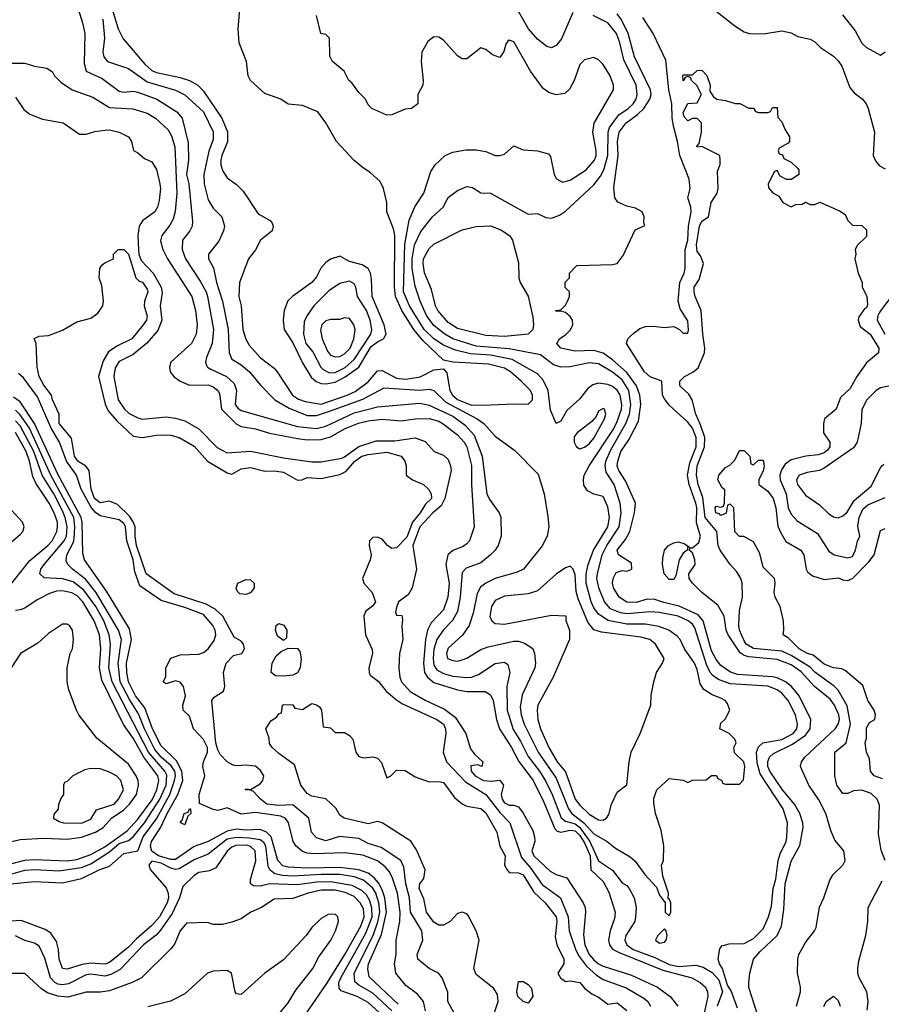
# Model space of a CAD drawing. Header units: inches. Extents: x 1793402 to 1900366, y 320852 to 470679.
# Tile 316 of 604: x 1854388 to 1858053, y 421057 to 425248. Entities that reach past the tile are written whole.
import ezdxf

# ---------------------------------------------------------------- set-up
doc = ezdxf.new("R2010")
doc.units = ezdxf.units.IN
doc.header["$MEASUREMENT"] = 0
doc.layers.add('B8452', color=7, linetype='Continuous')

msp = doc.modelspace()

# ---------------------------------------------------------------- linework, layer by layer
at = {"layer": 'B8452', "color": 4}
for points, elevation in [([(1854613.4, 425370), (1854655.2, 425235.2), (1854664.9, 425190), (1854662, 425062), (1854670.8, 425030), (1854738, 424998), (1854810, 424944.9), (1854830, 424940.5), (1854870, 424943.8), (1854890, 424939.5), (1854970.8, 424910), (1855056.7, 424856.7), (1855079.3, 424830), (1855104.9, 424724.9), (1855105.3, 424650), (1855097.7, 424590), (1855107.2, 424550), (1855122, 424390), (1855120.7, 424370), (1855110.7, 424350), (1855080.7, 424310), (1855079.3, 424270), (1855092.2, 424230), (1855155.6, 424135.6), (1855181.1, 424090), (1855187, 424070), (1855212, 423930), (1855206.4, 423870), (1855182, 423810), (1855177.3, 423790), (1855180.5, 423780.5), (1855186, 423770), (1855201.1, 423761.1), (1855267.7, 423730), (1855300.3, 423700.3), (1855310.4, 423670), (1855304.9, 423610), (1855315.1, 423595.1), (1855330, 423585.3), (1855570, 423517.4), (1855650, 423507.7), (1855690, 423518), (1855810, 423575.2), (1855910, 423601.1), (1856090, 423616.5), (1856130, 423607.2), (1856230, 423560.3), (1856282.7, 423522.7), (1856320.5, 423480.5), (1856354.6, 423390), (1856374.9, 423230), (1856385.5, 423205.5), (1856426.8, 423150), (1856434, 423130), (1856436.3, 423050), (1856422.8, 423010), (1856410.8, 422990), (1856391, 422970), (1856350, 422936), (1856286.4, 422913.6), (1856270, 422895.3), (1856262, 422790), (1856250.4, 422730), (1856229.1, 422690.9), (1856188.4, 422650), (1856162.3, 422610), (1856149.2, 422569.2), (1856146.4, 422530), (1856150, 422500.7), (1856161.8, 422481.8), (1856190, 422464.9), (1856230, 422454.6), (1856290, 422448.8), (1856310, 422450.4), (1856339.4, 422460.6), (1856410, 422508), (1856450, 422513.4), (1856464, 422504), (1856473, 422470), (1856460.3, 422410), (1856460.9, 422310), (1856486.7, 422226.7), (1856517.5, 422177.5), (1856550, 422112.7), (1856598.3, 422050), (1856625.9, 422005.9), (1856652.7, 421950), (1856691.1, 421851.1), (1856710, 421836.5), (1856750, 421825.9), (1856770.5, 421810.5), (1856813.5, 421750), (1856850, 421668.4), (1856908.9, 421628.9), (1856950, 421574.8), (1856970, 421562.8), (1856980.7, 421550), (1857002, 421510), (1857010.5, 421470), (1857007.7, 421430), (1857004, 421410), (1856966, 421350), (1856962.4, 421330), (1856970.4, 421310), (1856998, 421290), (1857090, 421256.5), (1857150, 421226.8), (1857190, 421218.8), (1857263.9, 421223.9), (1857295.1, 421215.1), (1857332.8, 421192.8), (1857361.6, 421161.6), (1857377.3, 421110), (1857354.4, 421050)], 268), ([(1854763.7, 425350), (1854806.7, 425210), (1854827.4, 425167.4), (1854919.7, 425059.7), (1854950, 425032), (1854970, 425023.1), (1855070, 425003.1), (1855110, 424990.3), (1855144.9, 424970), (1855170, 424943.8), (1855247.2, 424830), (1855271.4, 424771.4), (1855271.5, 424728.5), (1855247, 424670), (1855243.1, 424650), (1855243.1, 424630), (1855250, 424606), (1855270, 424574.8), (1855310, 424546.8), (1855338, 424518), (1855401.6, 424421.6), (1855453.7, 424393.7), (1855462, 424382), (1855466, 424370), (1855461, 424350), (1855411.3, 424310), (1855390.6, 424269.4), (1855360.7, 424230), (1855323, 424130), (1855320.5, 424070), (1855330.4, 424030), (1855337, 423930), (1855348.9, 423888.9), (1855363.6, 423863.6), (1855410, 423810.6), (1855470, 423764.9), (1855483, 423750), (1855548.4, 423650), (1855573.5, 423633.5), (1855602.7, 423622.7), (1855670, 423612), (1855780.7, 423650), (1855814.2, 423665.8), (1855870, 423707.2), (1855910, 423753.4), (1855930, 423754.9), (1855990, 423723.1), (1856030, 423717.7), (1856091.8, 423728.2), (1856150, 423758), (1856190, 423762.8), (1856205.2, 423745.2), (1856218, 423670), (1856228.9, 423650), (1856250, 423631.8), (1856310, 423608), (1856390, 423608.4), (1856490, 423614), (1856550, 423611.3), (1856568.7, 423630), (1856569, 423650), (1856561.2, 423670), (1856520.9, 423710), (1856476.2, 423750), (1856450, 423765.1), (1856382.6, 423782.6), (1856231.1, 423791.1), (1856190, 423799.3), (1856102.4, 423882.4), (1856063.9, 423930), (1856013.1, 424010), (1855985.8, 424070), (1855982, 424110), (1855984, 424330), (1855978.3, 424358.3), (1855949.3, 424430), (1855949.2, 424470), (1855935.3, 424530), (1855920.4, 424560.4), (1855878.6, 424598.6), (1855850, 424616), (1855810, 424649.4), (1855736, 424730), (1855689.6, 424809.6), (1855655.6, 424855.6), (1855590, 424883.7), (1855530, 424889), (1855498, 424910), (1855430, 424934), (1855370, 424989.2), (1855359.3, 425010), (1855352.7, 425070), (1855321.2, 425150), (1855317.2, 425210), (1855326, 425310)], 276), ([(1856741.1, 425278.9), (1856692.5, 425167.5), (1856670, 425139), (1856650, 425128.7), (1856630, 425134), (1856590, 425165.2), (1856552.3, 425210), (1856485.4, 425325.4)], 268), ([(1857540.5, 420970), (1857490, 421128.7), (1857489.5, 421150.5), (1857494, 421190), (1857509.8, 421250.2), (1857537.6, 421282.4), (1857609.6, 421350), (1857628, 421390), (1857639, 421461), (1857643.5, 421570), (1857670, 421667.3), (1857706, 421734), (1857720.4, 421810), (1857719.1, 421830), (1857706.6, 421870), (1857683.1, 421910), (1857632.4, 421970), (1857579.1, 422050), (1857569.8, 422070), (1857569.8, 422090.2), (1857577.6, 422110), (1857595.1, 422124.9), (1857675.4, 422164.6), (1857730, 422202.7), (1857749.7, 422230), (1857753, 422270), (1857703.5, 422370), (1857671.1, 422410), (1857645.6, 422430), (1857610, 422447.4), (1857590, 422451.8), (1857440.9, 422460.9), (1857411.7, 422471.7), (1857370, 422499.6), (1857350, 422524.5), (1857330, 422562), (1857295.8, 422690), (1857274.5, 422714.5), (1857192.6, 422752.6), (1857127.5, 422767.5), (1857090, 422781.1), (1857057.6, 422782.4), (1857010, 422768.3), (1856970, 422769.7), (1856938, 422790), (1856914, 422830), (1856909.7, 422850), (1856911.8, 422870), (1856924.6, 422895.4), (1856950, 422904.4), (1856970, 422901.3), (1856991.5, 422910), (1856990, 422934.5), (1856935.1, 422970), (1856929.7, 422990), (1856964.8, 423035.2), (1856983, 423070), (1857003, 423150), (1857007.6, 423190), (1856964.9, 423284.9), (1856936.3, 423330), (1856929.7, 423350), (1856931.5, 423370), (1856945.4, 423410), (1856979.6, 423460.4), (1857020.4, 423539.6), (1857029.8, 423610), (1857026.4, 423650), (1857011.9, 423690), (1856970, 423747.3), (1856910, 423800.4), (1856870, 423828.5), (1856830, 423839.8), (1856750, 423837), (1856689.3, 423850), (1856673.2, 423870), (1856683.7, 423890), (1856711.3, 423908.7), (1856731.1, 423928.9), (1856740.5, 423950), (1856739.5, 423970), (1856730, 423985.2), (1856710, 424002), (1856690, 424008), (1856670, 424006), (1856668.7, 424010), (1856690, 424014), (1856710, 424034), (1856718, 424050), (1856726, 424070), (1856726, 424090), (1856708.4, 424108.4), (1856708.4, 424131.6), (1856726, 424150), (1856726, 424170), (1856758, 424202), (1856910, 424206), (1856930, 424211), (1856954.9, 424245.1), (1857006, 424354), (1857047.3, 424372.7), (1857043.1, 424383.1), (1857044, 424410), (1857035.3, 424430), (1857006.8, 424446.8), (1856970, 424455.1), (1856932, 424472), (1856919.3, 424490), (1856914.5, 424534.5), (1856933.3, 424670), (1856930.8, 424730), (1856937.3, 424770), (1856968, 424810), (1857015.8, 424844.2), (1857042.6, 424870), (1857068.4, 424910), (1857073.3, 424930), (1857070.9, 424950), (1857003.5, 425090), (1856975.6, 425190), (1856948.1, 425248.1), (1856930, 425273.3)], 264), ([(1857343, 425290), (1857430, 425222), (1857470, 425197), (1857490.3, 425190.3), (1857551.2, 425188.8), (1857630, 425201.6), (1857670, 425192.7), (1857697.5, 425177.5), (1857750, 425164.9), (1857770, 425154), (1857794, 425130), (1857850, 425092.7), (1857870, 425073.4), (1857885.5, 425050), (1857919.8, 424959.8), (1857937.1, 424937.1), (1857972.4, 424910), (1857988.4, 424890), (1857996.5, 424870), (1858024, 424770), (1858019.1, 424670), (1858028.3, 424648.3), (1858046, 424626), (1858070, 424614)], 256), ([(1854741.7, 425250), (1854748.5, 425170), (1854741.6, 425110), (1854745.5, 425090), (1854761, 425070), (1854850, 425040.4), (1854930, 424983.6), (1855050, 424948.5), (1855090, 424928.2), (1855170, 424856.3), (1855210, 424771), (1855210, 424738), (1855191.5, 424688.5), (1855170.4, 424590), (1855172, 424550), (1855190, 424481), (1855210, 424446.8), (1855246.8, 424410), (1855258.8, 424370), (1855254.8, 424350), (1855234.4, 424305.6), (1855191.3, 424250), (1855191, 424230), (1855212.7, 424192.7), (1855225.3, 424130), (1855250.3, 424050), (1855274.6, 423930), (1855279.3, 423830), (1855290, 423804), (1855330, 423779.1), (1855364.9, 423750), (1855412.1, 423692.1), (1855473.4, 423630), (1855534.2, 423594.2), (1855610, 423564.2), (1855650, 423564.2), (1855710, 423583.6), (1855847.1, 423632.9), (1855938.3, 423681.7), (1856088.3, 423671.7), (1856130, 423675.8), (1856150, 423670.4), (1856200, 423620), (1856333.4, 423550), (1856362, 423530), (1856410, 423476), (1856494.4, 423414.4), (1856593.7, 423313.7), (1856618.8, 423230), (1856634.4, 423134.4), (1856638.8, 423090), (1856631, 423050), (1856610, 423008.7), (1856531.3, 422910), (1856503.5, 422896.5), (1856410, 422869.6), (1856370.3, 422849.7), (1856347.5, 422832.5), (1856333.5, 422806.5), (1856317.1, 422722.9), (1856299.3, 422670), (1856271.9, 422628.1), (1856210, 422573.2), (1856203, 422550), (1856207.7, 422530), (1856230, 422520.5), (1856250, 422518), (1856270, 422523), (1856290, 422530.7), (1856350, 422568), (1856380.5, 422579.5), (1856490, 422603.8), (1856510, 422603), (1856534.9, 422594.9), (1856570, 422571.3), (1856577.3, 422550), (1856582, 422510), (1856579.1, 422490), (1856525.8, 422374.2), (1856517.3, 422322.7), (1856521.1, 422290), (1856533.4, 422250), (1856592.7, 422130), (1856670, 422019.3), (1856722.7, 421890), (1856736, 421870), (1856787.2, 421830), (1856830, 421783.1), (1856886.8, 421750), (1856921.7, 421721.7), (1856984.9, 421684.9), (1857006.4, 421666.4), (1857047.7, 421610), (1857096, 421556), (1857110, 421522), (1857130, 421494), (1857134, 421494), (1857134, 421450), (1857150, 421434), (1857158, 421450), (1857158, 421490), (1857150, 421506), (1857146, 421506), (1857148, 421530), (1857123.1, 421603.1), (1857118, 421650), (1857126, 421670), (1857128, 421732), (1857116.6, 421796.6), (1857092.7, 421870), (1857084.7, 421915.3), (1857084.7, 421935.3), (1857098, 421970), (1857150, 422018), (1857210, 422012), (1857230, 422002), (1857250, 422012), (1857307.3, 422012.7), (1857330, 422032), (1857351.6, 422031.6), (1857358, 422018), (1857374, 422010), (1857378, 421998), (1857390, 421994), (1857450, 421994), (1857467.3, 422012.7), (1857472, 422070), (1857468.7, 422090), (1857428.4, 422128.4), (1857426, 422150), (1857435.3, 422170), (1857430, 422186), (1857406, 422210), (1857366, 422230), (1857370, 422254), (1857388.4, 422271.6), (1857408, 422310), (1857398, 422338), (1857388.7, 422350), (1857370, 422361.2), (1857334, 422374), (1857297.5, 422397.5), (1857282, 422422), (1857270, 422482), (1857258.4, 422510), (1857215.1, 422570), (1857198, 422610), (1857184.9, 422624.9), (1857149.7, 422649.7), (1857106.1, 422666.1), (1857050, 422675.4), (1856970, 422675.3), (1856891.7, 422691.7), (1856850, 422718.7), (1856830, 422745.1), (1856819.2, 422770), (1856797.7, 422850), (1856798, 422890), (1856805.3, 422930), (1856828.4, 422990), (1856889.6, 423090), (1856897.4, 423130), (1856890, 423175.3), (1856870, 423219), (1856829.5, 423229.5), (1856802.9, 423242.9), (1856787.3, 423267.3), (1856786, 423290), (1856789.6, 423310.4), (1856809.5, 423350), (1856913.9, 423506.1), (1856930, 423538), (1856947.6, 423590), (1856949.7, 423609.7), (1856941.7, 423650), (1856930, 423671.3), (1856910, 423687.8), (1856890, 423696.3), (1856850, 423702), (1856825.5, 423694.5), (1856802.5, 423677.5), (1856770, 423635.3), (1856714.6, 423585.4), (1856690, 423539), (1856670, 423529), (1856646.4, 423586.4), (1856635.4, 423670), (1856614.2, 423714.2), (1856590, 423740.5), (1856482.4, 423802.4), (1856390, 423820.3), (1856306, 423826), (1856242.2, 423842.2), (1856190, 423862.7), (1856150, 423889.8), (1856107.6, 423930), (1856045.3, 424030), (1856020.9, 424090), (1856026.4, 424293.6), (1856044.8, 424395.2), (1856068.2, 424451.8), (1856106.6, 424510), (1856137.2, 424602.8), (1856155.3, 424630), (1856198, 424670), (1856230, 424684.7), (1856285.6, 424694.4), (1856330, 424694.8), (1856370, 424686.8), (1856410, 424671), (1856430, 424670.8), (1856450, 424676), (1856490, 424711.3), (1856530, 424694), (1856590.7, 424690.7), (1856637.3, 424677.3), (1856646.4, 424666.4), (1856661, 424590), (1856670.9, 424570.9), (1856696.9, 424556.9), (1856730, 424564.9), (1856798, 424610), (1856833, 424650), (1856840.5, 424670), (1856840.5, 424690), (1856826, 424770), (1856831.8, 424808.2), (1856914, 424950), (1856913.2, 424970), (1856899, 425010), (1856870, 425058), (1856850, 425078), (1856830, 425088), (1856790, 425078), (1856770, 425058), (1856746, 424990), (1856727.1, 424952.9), (1856706.4, 424933.6), (1856670, 424928.7), (1856638.6, 424938.6), (1856615.1, 424955.1), (1856560.9, 425030), (1856490, 425154), (1856470, 425162), (1856463.5, 425156.5), (1856455.3, 425144.7), (1856447.3, 425112.7), (1856430, 425088), (1856398.6, 425098.6), (1856370, 425122), (1856350, 425128.7), (1856290, 425082), (1856270, 425082), (1856250, 425094), (1856190, 425162), (1856170, 425174), (1856150, 425175.3), (1856124.5, 425155.5), (1856098, 425110), (1856096, 425070), (1856104.7, 424990), (1856102, 424970), (1856082, 424930), (1856082, 424890), (1856054, 424870), (1856027.3, 424867.3), (1855970, 424844), (1855950, 424842), (1855886, 424870), (1855870, 424886), (1855858, 424910), (1855830, 424938), (1855800.4, 424980.4), (1855788, 424990), (1855768, 425030), (1855718, 425070), (1855707.3, 425092.7), (1855706, 425170), (1855690, 425186), (1855669.1, 425189.1), (1855650, 425266)], 272), ([(1857441.1, 421041.1), (1857414.5, 421114.5), (1857399.3, 421139.3), (1857377.2, 421210), (1857364, 421230), (1857359, 421250), (1857361.2, 421270), (1857366.3, 421293.7), (1857374, 421306), (1857405.6, 421314.4), (1857470, 421316), (1857510, 421337.3), (1857550, 421378.8), (1857573.6, 421430), (1857585.4, 421474.6), (1857593.5, 421550), (1857604.7, 421590), (1857614.7, 421670), (1857622.5, 421697.5), (1857647.6, 421750), (1857651.6, 421770), (1857653.3, 421830), (1857635.1, 421890), (1857538, 422038), (1857524.9, 422084.9), (1857522.3, 422130), (1857530, 422154), (1857549.7, 422170.3), (1857630, 422184.4), (1857677.6, 422210), (1857694.3, 422230), (1857696.3, 422250), (1857688, 422290), (1857656.3, 422350), (1857630, 422381.6), (1857610, 422395.8), (1857570, 422410.9), (1857410, 422421.5), (1857360, 422440), (1857336.3, 422456.3), (1857324.8, 422470), (1857310, 422503.7), (1857259.5, 422659.5), (1857250, 422675.6), (1857232, 422690), (1857189, 422710), (1857110, 422725.4), (1857070, 422727.3), (1856970, 422719.3), (1856943.7, 422723.7), (1856901.1, 422741.1), (1856875.8, 422770), (1856851.2, 422830), (1856843.5, 422870), (1856845.4, 422890), (1856866.2, 422970), (1856885.6, 423010), (1856937.6, 423090), (1856946.2, 423150), (1856942.3, 423190), (1856916.8, 423270), (1856882.6, 423322.6), (1856878, 423350), (1856881.5, 423370), (1856902.4, 423417.6), (1856966, 423530), (1856981.8, 423570), (1856988, 423610), (1856979.3, 423670), (1856950, 423715.8), (1856910, 423748.2), (1856850, 423783.5), (1856810, 423788.2), (1856730, 423771.2), (1856689.6, 423769.6), (1856659.1, 423779.1), (1856602.5, 423822.5), (1856470, 423847.7), (1856330, 423859.3), (1856229.6, 423890), (1856195.6, 423910), (1856150, 423946.3), (1856117.7, 423990), (1856091.2, 424050), (1856070, 424114), (1856057.4, 424190), (1856057.4, 424230), (1856067.6, 424290), (1856093.6, 424346.4), (1856143.7, 424410), (1856189, 424450), (1856210, 424491), (1856250, 424521), (1856290, 424538.8), (1856314.4, 424534.4), (1856350, 424511.3), (1856390.7, 424510.7), (1856550, 424421), (1856590, 424422.8), (1856626, 424406), (1856650, 424404), (1856683.3, 424416.7), (1856710, 424434), (1856830, 424544.9), (1856857.8, 424582.2), (1856872.3, 424610), (1856889.8, 424670), (1856890.8, 424769.2), (1856896.4, 424790), (1856936.2, 424843.8), (1856975.6, 424870), (1856996.9, 424890), (1857009.7, 424910), (1857014.3, 424930), (1857009.7, 424970), (1856957.6, 425077.6), (1856940.4, 425150), (1856926, 425190), (1856890, 425235.6), (1856826.7, 425266.7)], 268), ([(1857691.6, 421050), (1857709.4, 421110), (1857709.4, 421130), (1857697.2, 421190), (1857698, 421250), (1857702, 421270), (1857730, 421321), (1857769.2, 421370), (1857775.5, 421384.5), (1857789.5, 421470.5), (1857809.1, 421510.9), (1857833.6, 421586.4), (1857848.7, 421610), (1857888.7, 421650), (1857899, 421670), (1857893.2, 421710), (1857855.9, 421755.9), (1857837.7, 421797.7), (1857816.9, 421870), (1857787.9, 421927.9), (1857744.2, 421990), (1857709.6, 422070), (1857714, 422090), (1857727.8, 422110), (1857856.9, 422230), (1857869.8, 422250), (1857874.5, 422270), (1857872.1, 422290), (1857854, 422330), (1857835.6, 422355.6), (1857768.2, 422410), (1857711.9, 422471.9), (1857670, 422502.4), (1857610, 422524.8), (1857490, 422536.5), (1857470, 422541.4), (1857452.8, 422552.8), (1857401, 422630), (1857392.4, 422650), (1857384.2, 422710), (1857357, 422757), (1857289.4, 422810), (1857249.8, 422849.8), (1857235.8, 422870), (1857234.7, 422890), (1857261.1, 422930), (1857260.4, 422950), (1857250, 422979), (1857235.3, 422990), (1857240.2, 422999.8), (1857250, 423001), (1857276.3, 423023.7), (1857283.7, 423050), (1857266.2, 423106.2), (1857268.7, 423170), (1857264.5, 423190), (1857235.1, 423270), (1857228.5, 423310), (1857238.1, 423361.9), (1857266, 423430), (1857265.8, 423470), (1857250, 423509.6), (1857230, 423535.6), (1857150, 423607.8), (1857130, 423635.1), (1857122.6, 423650), (1857119, 423710), (1857070, 423728.6), (1857045.1, 423750), (1856969.4, 423870), (1856974, 423890), (1856994, 423910), (1857025.8, 423934.2), (1857050, 423942), (1857083.5, 423943.5), (1857130, 423938), (1857170, 423942), (1857194, 423930), (1857210, 423914), (1857230, 423914), (1857233.2, 423926.8), (1857230, 423966), (1857198, 424018), (1857189, 424050), (1857195.4, 424130), (1857214.5, 424170), (1857218, 424190), (1857218.3, 424270), (1857230.6, 424309.4), (1857233.2, 424370), (1857244.2, 424430), (1857243.1, 424450), (1857229.5, 424490), (1857239.5, 424530), (1857235.1, 424570), (1857195.6, 424670), (1857186.6, 424730), (1857169.8, 424790), (1857163.1, 424830), (1857161.8, 424890), (1857149.8, 424950), (1857135.9, 425075.9), (1857082.7, 425190), (1857038.5, 425258.5)], 256), ([(1857888.5, 425268.5), (1857941.7, 425201.7), (1857970, 425148), (1857990, 425130.4), (1858050, 425098), (1858069, 425111)], 264), ([(1854310, 425062.8), (1854410, 425062.8), (1854450, 425050.8), (1854502.8, 425042.8), (1854526.8, 425026.8), (1854536, 425010), (1854562.8, 424982.8), (1854610.8, 424950), (1854698.5, 424918.5), (1854770, 424875.3), (1854868.9, 424868.9), (1854930.3, 424850.3), (1854964.9, 424830), (1855019, 424779), (1855033.4, 424753.4), (1855047.9, 424707.9), (1855055.5, 424510), (1855048.4, 424431.6), (1855040.7, 424399.3), (1855026.5, 424373.5), (1854992.4, 424330), (1854987.2, 424307.2), (1854995.8, 424270), (1855015.8, 424230), (1855120.3, 424070), (1855135.6, 424010), (1855142.6, 423950), (1855138.4, 423910), (1855118, 423870), (1855030.7, 423790), (1855024.9, 423770), (1855027.3, 423750), (1855042.8, 423730), (1855070.3, 423710.3), (1855110, 423692.4), (1855190, 423693.7), (1855210, 423686.4), (1855230.2, 423670.2), (1855236.9, 423656.9), (1855246, 423590), (1855308.2, 423528.2), (1855330, 423517), (1855390, 423507.4), (1855450, 423488.9), (1855570, 423465.2), (1855610, 423460.2), (1855670, 423461.3), (1855710, 423472.7), (1855771.6, 423508.4), (1855828.9, 423531.1), (1855870, 423541.3), (1855930, 423547.6), (1856010, 423540.9), (1856070, 423548.9), (1856129.7, 423550.3), (1856170, 423539.6), (1856188.5, 423528.5), (1856250, 423481.3), (1856278.7, 423450), (1856290.2, 423430), (1856310.2, 423350.2), (1856309.2, 423269.2), (1856320.5, 423090), (1856300.7, 423030), (1856290, 423017.2), (1856273.8, 423006.2), (1856230, 422989.6), (1856208.5, 422970), (1856200.9, 422930), (1856214.7, 422850), (1856209.1, 422790), (1856190, 422737), (1856138.5, 422681.5), (1856122.6, 422650), (1856113.8, 422610), (1856105.8, 422510), (1856110.3, 422470), (1856122, 422450), (1856150, 422427.7), (1856250, 422396), (1856290, 422388.9), (1856368.4, 422388.4), (1856390, 422374.8), (1856401.3, 422350), (1856416, 422270), (1856428.8, 422230), (1856479.6, 422150), (1856511, 422091), (1856571.6, 422010), (1856617.7, 421917.7), (1856664.7, 421804.7), (1856674.4, 421794.4), (1856690, 421790.3), (1856730, 421798.4), (1856750, 421795.8), (1856770, 421776.2), (1856790, 421745.2), (1856813.8, 421690), (1856818, 421630), (1856870, 421580.4), (1856894.5, 421534.5), (1856920.2, 421450), (1856917.4, 421422.6), (1856899.5, 421370), (1856893.1, 421330), (1856897, 421310), (1856910, 421292.7), (1856937.4, 421277.4), (1857123.1, 421203.1), (1857247.3, 421170), (1857283, 421150), (1857305.5, 421130), (1857314, 421110), (1857314.9, 421090), (1857283.8, 420950)], 264), ([(1858069.5, 421669.5), (1858052.8, 421712.8), (1858041.1, 421781.1), (1858045.4, 421905.4), (1858035.1, 421930), (1858010, 421954.5), (1857970, 421969.4), (1857934.4, 421965.6), (1857910, 421955.3), (1857890, 421955.3), (1857864, 421990), (1857855.3, 422030), (1857855.3, 422130), (1857904, 422170), (1857922.3, 422250), (1857907.9, 422327.9), (1857870, 422394.5), (1857852.1, 422412.1), (1857770, 422471.2), (1857750, 422492.1), (1857670, 422542.8), (1857630, 422561), (1857510, 422572.6), (1857478.4, 422590), (1857470, 422605.2), (1857449.7, 422650), (1857446.9, 422670), (1857450, 422734), (1857462.7, 422790), (1857460.9, 422850), (1857455.1, 422870), (1857438, 422898), (1857409.5, 422929.5), (1857367, 422990), (1857359.6, 423010), (1857353.7, 423070), (1857303.1, 423130), (1857294.1, 423214.1), (1857273.8, 423270), (1857267.1, 423310), (1857269, 423350), (1857300.3, 423430), (1857301.8, 423470), (1857284.5, 423524.5), (1857263.5, 423570), (1857248, 423630), (1857234.5, 423654.5), (1857196, 423690), (1857195.5, 423695.5), (1857196.2, 423710), (1857215.1, 423730), (1857251.7, 423748.3), (1857274, 423766), (1857300.4, 423830), (1857302, 423850), (1857293.3, 423910), (1857287.1, 424010), (1857260.5, 424070), (1857257, 424090), (1857257.2, 424110), (1857278, 424142), (1857297.2, 424210), (1857283.6, 424243.6), (1857270, 424261.2), (1857267.4, 424290), (1857279.5, 424370), (1857290, 424390.8), (1857318, 424410), (1857329.3, 424470), (1857355.3, 424510), (1857359, 424530), (1857356.4, 424603.6), (1857367.3, 424632.7), (1857368, 424650), (1857366, 424670), (1857290, 424708), (1857270, 424706), (1857268, 424710), (1857278, 424722), (1857288.7, 424770), (1857288, 424810), (1857270, 424828), (1857250, 424828), (1857230, 424818), (1857214.6, 424834.6), (1857210, 424854), (1857230, 424891.3), (1857270, 424894), (1857288, 424930), (1857268.9, 424968.9), (1857246, 424990), (1857242, 425002), (1857230, 425006), (1857218, 425002), (1857210, 424988), (1857208.9, 425011.1), (1857210, 425014), (1857250, 425014), (1857270, 425032), (1857290, 425034), (1857311.1, 425011.1), (1857324.7, 424970), (1857323.6, 424943.6), (1857339.6, 424919.6), (1857354, 424910), (1857390, 424904.7), (1857431.6, 424891.6), (1857451.1, 424891.1), (1857490, 424872), (1857510, 424872), (1857518, 424858), (1857530, 424854), (1857570, 424854), (1857582, 424858), (1857590, 424874), (1857610, 424874), (1857612.7, 424832.7), (1857630, 424814), (1857642, 424782), (1857662, 424750), (1857662, 424730), (1857656.9, 424723.1), (1857618, 424702), (1857614, 424690), (1857618, 424678), (1857632.7, 424672.7), (1857638, 424658), (1857670, 424642), (1857696.9, 424616.9), (1857702, 424610), (1857702, 424590), (1857671.3, 424568.7), (1857650, 424568.7), (1857623.1, 424583.1), (1857610, 424606), (1857598, 424602), (1857572, 424550), (1857572.7, 424532.7), (1857591.6, 424511.6), (1857616.9, 424496.9), (1857634, 424470), (1857670, 424452), (1857690, 424462), (1857716.4, 424463.6), (1857730, 424472), (1857750, 424462), (1857770, 424462), (1857791.1, 424471.1), (1857874.8, 424434.8), (1857898.8, 424418.8), (1857910, 424394), (1857930, 424374), (1857970, 424372), (1857990, 424354), (1857990, 424326), (1857951.6, 424288.4), (1857942, 424270), (1857944.7, 424250), (1857941, 424230), (1857954.8, 424170), (1857971.3, 424130), (1857972, 424110), (1857991.1, 424071.1), (1857994.8, 424034.8), (1857990, 424022), (1857982, 424018), (1857956.9, 423983.1), (1857954.8, 423970), (1857963, 423943), (1858006, 423910), (1858042, 423850), (1858040.5, 423830), (1857990, 423787.6), (1857948.5, 423730), (1857921.1, 423678.9), (1857880, 423640), (1857860.3, 423590), (1857811.8, 423550), (1857806.9, 423530), (1857807, 423490), (1857834.4, 423450), (1857833.4, 423430), (1857823.5, 423416.5), (1857810, 423405.1), (1857784.3, 423395.7), (1857731.3, 423390), (1857670, 423375.1), (1857643.8, 423356.2), (1857628.1, 423331.9), (1857622, 423310), (1857622.6, 423290), (1857648.9, 423230), (1857657.4, 423170), (1857670, 423143), (1857694.7, 423114.7), (1857781.4, 423061.4), (1857830, 422986.8), (1857852, 422970), (1857910, 422957.3), (1857930, 422964), (1857943.7, 422990), (1857951.7, 423028.3), (1857961.2, 423050), (1857953.3, 423093.3), (1857959.2, 423130), (1857975, 423165), (1857996.3, 423183.7), (1858070, 423214.9)], 252), ([(1854370, 424918.8), (1854405.8, 424865.8), (1854430, 424846), (1854485.2, 424825.2), (1854572, 424810), (1854641.6, 424761.6), (1854670, 424760.5), (1854707.5, 424772.5), (1854750, 424778.6), (1854770, 424779.1), (1854810.8, 424770), (1854850.7, 424750), (1854862.8, 424730), (1854871.3, 424691.3), (1854890, 424682), (1854918, 424658), (1854950, 424642.8), (1854970, 424611), (1854983.6, 424550), (1854986, 424530), (1854980.5, 424479.5), (1854974, 424450), (1854962.4, 424430), (1854910, 424392.3), (1854895.8, 424370), (1854890.3, 424330), (1854892.7, 424270), (1854894.2, 424250), (1854903.8, 424223.8), (1854955.6, 424170), (1854989, 424110), (1854993.9, 424086.1), (1854985.7, 424030), (1854992, 423970), (1854974.7, 423925.3), (1854928.1, 423871.9), (1854870, 423823), (1854810, 423793.6), (1854793.5, 423766.5), (1854788.4, 423730), (1854806.4, 423630), (1854833.7, 423590), (1854852.9, 423572.9), (1854890, 423553.4), (1854910, 423548.5), (1855010, 423558), (1855050, 423553), (1855090, 423540.5), (1855150, 423506.7), (1855227.5, 423427.5), (1855270, 423404.4), (1855370, 423411.5), (1855510, 423383.1), (1855630, 423366.7), (1855670, 423366.5), (1855757.3, 423382.7), (1855770, 423387.6), (1855830, 423431.3), (1855904.5, 423455.5), (1855984.1, 423455.9), (1856070, 423468.9), (1856113.2, 423453.2), (1856150.3, 423410.3), (1856190, 423395.3), (1856210, 423377.1), (1856220.9, 423350), (1856222.6, 423330), (1856196.5, 423210), (1856180.5, 423179.5), (1856144.6, 423150), (1856089.2, 423090), (1856059.6, 423010), (1856075.2, 422910), (1856057.7, 422830), (1856039.7, 422800.3), (1855998.8, 422770), (1855990, 422746), (1855986.8, 422726.8), (1855990, 422714), (1856012.7, 422712.7), (1856016, 422696), (1856012.8, 422667.2), (1856016.9, 422610), (1856003.8, 422550), (1856001.1, 422490), (1856004.2, 422450), (1856011.8, 422430), (1856049.3, 422389.3), (1856111.8, 422351.8), (1856194.2, 422314.2), (1856240.2, 422280.2), (1856286, 422210), (1856304.9, 422144.9), (1856322.4, 422122.4), (1856358, 422090), (1856354, 422070), (1856337.2, 422077.2), (1856307.3, 422072.7), (1856307.7, 422050), (1856325.5, 422030), (1856361, 422010), (1856393.3, 422006.7), (1856430, 422010.8), (1856446, 421990), (1856435.5, 421950), (1856440.3, 421930), (1856450, 421915.5), (1856470, 421904.4), (1856490, 421904.9), (1856510, 421897.3), (1856530, 421870.7), (1856570, 421797.3), (1856578, 421770), (1856579.5, 421750), (1856566.7, 421710), (1856574.9, 421690), (1856644.7, 421624.7), (1856670, 421610.4), (1856715.5, 421595.5), (1856784.9, 421490), (1856793, 421470), (1856794.9, 421450), (1856786.7, 421353.3), (1856792.4, 421310), (1856810.1, 421270.1), (1856828.2, 421248.2), (1856850, 421229.1), (1856870, 421219.1), (1856990, 421181.5), (1857100.5, 421130), (1857155.5, 421090), (1857187.7, 421050)], 256), ([(1856244.1, 421004.1), (1856208.7, 421070), (1856208.4, 421108.4), (1856185.2, 421170), (1856169.5, 421189.5), (1856129, 421210), (1856082, 421250), (1856078, 421270), (1856102, 421330), (1856098, 421370), (1856050, 421449), (1856045.4, 421510), (1856029.6, 421570.4), (1856021.2, 421641.2), (1856009.4, 421669.4), (1855924.8, 421724.8), (1855870, 421741.6), (1855830, 421763), (1855748.7, 421771.3), (1855690, 421753.2), (1855650, 421766), (1855629.2, 421790), (1855617.2, 421850), (1855550, 421906.9), (1855490, 421903.1), (1855439, 421910), (1855410, 421932.7), (1855382.7, 421962.7), (1855370, 421969.2), (1855348, 421970), (1855350, 421974), (1855370, 421972), (1855410, 421996), (1855421.2, 422010), (1855426, 422030), (1855412.3, 422052.3), (1855391.3, 422071.3), (1855350, 422075.8), (1855310, 422072), (1855295.9, 422075.9), (1855269.6, 422089.6), (1855241, 422121), (1855230, 422141.2), (1855222.4, 422170), (1855204.7, 422350), (1855214.7, 422365.3), (1855254.5, 422390), (1855259.6, 422410), (1855255.1, 422470), (1855266.6, 422510), (1855297.6, 422542.4), (1855333.2, 422550), (1855343.7, 422570), (1855339.5, 422590), (1855330, 422602.7), (1855300.5, 422620.5), (1855251.2, 422710), (1855219.1, 422739.1), (1855180.8, 422760.8), (1855044.8, 422804.8), (1854925.1, 422890), (1854884.6, 423010), (1854878.2, 423050), (1854878.8, 423090), (1854870.7, 423110.7), (1854854.5, 423134.5), (1854804.2, 423184.2), (1854770, 423198.4), (1854730, 423191.6), (1854706.2, 423210), (1854691.5, 423250), (1854682.7, 423330), (1854668.2, 423348.2), (1854635.1, 423370), (1854620.5, 423390), (1854607.5, 423467.5), (1854556, 423530), (1854555.1, 423570), (1854527.3, 423630), (1854522.7, 423650), (1854490, 423693.2), (1854470, 423729), (1854462, 423770), (1854458, 423870), (1854449.1, 423890.9), (1854470, 423902), (1854510, 423904.7), (1854570, 423926.8), (1854630, 423962), (1854690, 423977.3), (1854720.1, 423999.9), (1854741.2, 424030), (1854744, 424050), (1854736.5, 424116.5), (1854725.2, 424150), (1854728.7, 424190), (1854736.4, 424203.6), (1854750, 424214), (1854786, 424230), (1854786, 424250), (1854806, 424270), (1854830, 424270.8), (1854850, 424251), (1854882, 424150), (1854895.3, 424135.3), (1854910, 424130.8), (1854930, 424102), (1854932.7, 424090), (1854918.8, 424050), (1854917.3, 424030), (1854930, 423986), (1854926.8, 423970), (1854913.4, 423950), (1854864, 423890), (1854801.4, 423858.6), (1854765.1, 423834.9), (1854743, 423797), (1854723.1, 423730), (1854751.3, 423611.3), (1854763.6, 423583.6), (1854800.8, 423540.8), (1854870, 423476.3), (1854910, 423470.4), (1854970, 423480.4), (1855010, 423481.3), (1855030, 423480.3), (1855066, 423470), (1855130, 423433.4), (1855186.8, 423370), (1855270, 423319.1), (1855290, 423314), (1855330, 423337.1), (1855370, 423343), (1855430, 423326.8), (1855470, 423328), (1855510, 423322), (1855570, 423288.4), (1855589.6, 423290.4), (1855610, 423299.1), (1855670, 423295.5), (1855750, 423312.4), (1855774.8, 423325.2), (1855813.3, 423370), (1855843.7, 423390), (1855870, 423398.3), (1855950, 423408.2), (1856011, 423390), (1856026, 423370), (1856031, 423350), (1856031.3, 423310), (1856058, 423290), (1856106, 423270), (1856127.3, 423250), (1856138, 423230), (1856139.1, 423210), (1856113.9, 423186.1), (1856091.6, 423150), (1856059, 423110), (1856034.1, 423045.9), (1855990, 423000.9), (1855970, 422997), (1855952.7, 423010), (1855930, 423037.2), (1855910, 423045.2), (1855890, 423044), (1855876, 423030), (1855874.8, 423010), (1855882.8, 422970), (1855878.8, 422950), (1855846, 422870), (1855851, 422850), (1855887.3, 422810), (1855900.7, 422770), (1855890, 422754), (1855858, 422730), (1855851.1, 422708.9), (1855858.8, 422630), (1855887.7, 422567.7), (1855888, 422550), (1855873.4, 422490), (1855874, 422470), (1855879.1, 422459.1), (1855912.4, 422432.4), (1855946.8, 422390), (1855990, 422353), (1856016.7, 422336.7), (1856162.8, 422270), (1856190.4, 422250), (1856199.3, 422230), (1856200.5, 422210), (1856188.5, 422130), (1856203.1, 422090), (1856284.3, 422004.3), (1856371, 421951), (1856430, 421873.4), (1856472.4, 421830), (1856522.5, 421682.5), (1856559.8, 421639.8), (1856610, 421567), (1856688.2, 421510), (1856720.3, 421430), (1856724.6, 421370), (1856752.1, 421292.1), (1856764.8, 421264.8), (1856799.2, 421219.2), (1856841.1, 421181.1), (1856870, 421163.1), (1856967.6, 421127.6), (1857043.1, 421083.1), (1857059.1, 421070), (1857070.6, 421050)], 252), ([(1858093.1, 424066.9), (1858050, 424009.5), (1858038.9, 423990), (1858035.3, 423970), (1858067.6, 423910)], 256), ([(1856114.5, 421030), (1856105.1, 421070), (1856080.4, 421100.4), (1856030, 421137), (1855988, 421190), (1855981.6, 421230), (1855989.7, 421270), (1855988.7, 421330), (1856005.3, 421410), (1856005.8, 421450), (1855995.3, 421530), (1855974.1, 421594.1), (1855960.6, 421620.6), (1855942.4, 421642.4), (1855910, 421667.7), (1855847.5, 421692.5), (1855770, 421701.8), (1855638.4, 421698.4), (1855610, 421701), (1855590, 421708.4), (1855564.2, 421730), (1855551.3, 421750), (1855531.1, 421831.1), (1855517, 421850), (1855498.6, 421858.6), (1855390, 421874.5), (1855330, 421866.5), (1855270, 421894.3), (1855230, 421883), (1855210, 421886.3), (1855152.1, 421912.1), (1855150.8, 421950), (1855175.4, 422030), (1855167.1, 422070), (1855169.7, 422089.7), (1855186.2, 422130), (1855187.1, 422150), (1855170, 422184.5), (1855127.3, 422230), (1855110, 422284), (1855082.7, 422310), (1855080.9, 422330), (1855093.2, 422370), (1855084, 422410), (1855070, 422428.7), (1855050, 422434), (1855010, 422422), (1854998, 422430), (1855009, 422451), (1855009.3, 422490), (1855030, 422530.7), (1855070, 422544.9), (1855150, 422548), (1855170, 422555.5), (1855190, 422570.6), (1855214.6, 422605.4), (1855222.4, 422630), (1855219.6, 422650), (1855209.6, 422670), (1855170, 422716.9), (1855090, 422746.6), (1854990, 422776.2), (1854898.9, 422838.9), (1854877.8, 422897.8), (1854870.7, 422950), (1854843.5, 423030), (1854838.3, 423090), (1854830, 423104.5), (1854810, 423119.7), (1854730, 423136.3), (1854710, 423151), (1854690, 423175.1), (1854649, 423250), (1854628.7, 423310), (1854586.8, 423370), (1854556.2, 423450), (1854521.7, 423510), (1854462.6, 423642.6), (1854404.4, 423724.4), (1854382, 423742)], 256), ([(1858092, 423690), (1858050, 423681.2), (1858030.5, 423669.5), (1857991, 423630), (1857970.5, 423589.5), (1857967.3, 423530), (1857950.8, 423450), (1857934.6, 423425.4), (1857810, 423339.7), (1857790, 423329.7), (1857738.3, 423321.7), (1857704, 423310), (1857692.7, 423290), (1857696.4, 423270), (1857730, 423224.9), (1857790, 423183), (1857830, 423145.5), (1857850, 423133), (1857871.5, 423128.5), (1857890, 423136.3), (1857908.1, 423151.9), (1857937.8, 423202.2), (1858010, 423262.8), (1858052.7, 423347.3), (1858063.2, 423356.8)], 256), ([(1855997.3, 421057.3), (1855874.8, 421174.8), (1855868.5, 421208.5), (1855872.1, 421230), (1855926.1, 421353.9), (1855948.4, 421450), (1855941.3, 421510), (1855930, 421544.2), (1855913.8, 421573.8), (1855895.8, 421595.8), (1855870, 421615.8), (1855829.9, 421629.9), (1855750, 421639.1), (1855610, 421636.8), (1855530, 421641.2), (1855506.7, 421646.7), (1855485.1, 421670), (1855457.8, 421770), (1855436.9, 421790), (1855410, 421800.8), (1855350, 421798.2), (1855310, 421802.4), (1855270, 421794.2), (1855190, 421751), (1855130, 421729.7), (1855050, 421674), (1855030, 421673.3), (1854978.4, 421690), (1854949.9, 421709.9), (1854944.1, 421730), (1854947.7, 421750), (1854988.5, 421811.5), (1855015, 421870), (1855060.7, 421950), (1855081.2, 422010), (1855077.5, 422050), (1855054.4, 422094.4), (1854990, 422156.9), (1854952.3, 422230), (1854919.2, 422319.2), (1854880.7, 422370), (1854850.7, 422430), (1854842.9, 422470), (1854842.2, 422510), (1854863.5, 422610), (1854855.2, 422655.2), (1854756.3, 422816.3), (1854663.6, 422950), (1854656.3, 422976.3), (1854653.8, 423110), (1854649.1, 423130), (1854550, 423314.3), (1854450.7, 423530), (1854390, 423621.3), (1854361.6, 423641.6)], 264), ([(1854349, 421570), (1854450, 421580.4), (1854570, 421574.4), (1854650, 421593.4), (1854726, 421630), (1854770, 421644.9), (1854830, 421699.1), (1854889.5, 421710.5), (1854912.3, 421770), (1854970, 421847.2), (1855026.6, 421950), (1855046.6, 422010), (1855050.6, 422030), (1855047.1, 422050), (1855031.9, 422071.9), (1854988.9, 422108.9), (1854961.8, 422141.8), (1854918.2, 422230), (1854893.2, 422293.2), (1854854.5, 422354.5), (1854815.3, 422430), (1854806, 422510), (1854820.4, 422610), (1854807.3, 422650), (1854711.1, 422811.1), (1854666.9, 422866.9), (1854611.8, 422910), (1854592, 422930), (1854584.9, 422944.9), (1854588, 422970), (1854615.8, 423024.2), (1854619.7, 423040.3), (1854622.6, 423090), (1854617.3, 423130), (1854520.7, 423310), (1854429.4, 423509.4), (1854390, 423566.4), (1854370, 423586.4)], 268), ([(1854330, 421605.6), (1854410, 421628.1), (1854450, 421631.3), (1854554.5, 421625.5), (1854650, 421639.7), (1854690, 421655.2), (1854770, 421706.2), (1854810, 421742.3), (1854850, 421755.2), (1854870, 421770.3), (1854918.8, 421830), (1854983.2, 421930), (1855010.6, 421990), (1855012.9, 422032.9), (1855005.1, 422050), (1854936.2, 422130), (1854780.3, 422430), (1854766.8, 422490), (1854774.2, 422590), (1854768.7, 422630), (1854744.8, 422690), (1854711.1, 422751.1), (1854659.7, 422819.7), (1854615.1, 422855.1), (1854570, 422868.4), (1854492.1, 422872.1), (1854473.2, 422890), (1854478, 422910), (1854491.6, 422930), (1854577.2, 423030), (1854586.4, 423050), (1854588.9, 423090), (1854581.2, 423130), (1854570, 423157.6), (1854532.4, 423230), (1854482.8, 423310), (1854448.2, 423410), (1854390, 423520.4), (1854370, 423541.5)], 272), ([(1854353.6, 422850), (1854430, 422946.7), (1854507.8, 423010), (1854525.4, 423030), (1854546, 423070), (1854548.7, 423090), (1854547.7, 423110), (1854534.8, 423150), (1854513.3, 423190), (1854455.9, 423275.9), (1854443.9, 423303.9), (1854429.8, 423370), (1854414.8, 423410), (1854370, 423491.1)], 276), ([(1858057.6, 422017.6), (1858022, 422030), (1858006.6, 422050), (1858002.7, 422102.7), (1857989.5, 422130), (1857983.7, 422170), (1857989.4, 422190), (1857990, 422234), (1858003.1, 422256.9), (1858026, 422270), (1858028, 422290), (1858022, 422310), (1857995.3, 422350), (1857974, 422414), (1857898.7, 422478.7), (1857885.4, 422485.4), (1857850, 422489.6), (1857810, 422504.7), (1857763, 422543), (1857739, 422550), (1857703.7, 422570), (1857656.6, 422616.6), (1857635.3, 422630), (1857639, 422650), (1857637.2, 422690), (1857622.7, 422750), (1857600.9, 422790), (1857597.2, 422810), (1857602, 422850), (1857598, 422870), (1857550, 422918), (1857536.4, 422976.4), (1857510, 423026), (1857468, 423048), (1857450, 423048.7), (1857430, 423068), (1857426, 423170), (1857410, 423186), (1857398, 423182), (1857392.7, 423147.3), (1857370, 423138), (1857365.2, 423145.2), (1857349.4, 423150), (1857346, 423170), (1857350, 423178), (1857370, 423174), (1857382, 423178), (1857386, 423190), (1857387.3, 423247.3), (1857376.4, 423256.4), (1857358, 423290), (1857362, 423310), (1857390, 423342), (1857408.4, 423351.6), (1857430, 423374), (1857450, 423414), (1857470, 423414), (1857494, 423390), (1857498, 423358), (1857510, 423354), (1857530, 423374), (1857550, 423374), (1857554.8, 423350), (1857550, 423328), (1857531.3, 423290), (1857532, 423270), (1857570, 423241), (1857593, 423210), (1857604, 423170), (1857613, 423093), (1857624.9, 423064.9), (1857647.5, 423027.5), (1857710.6, 422990), (1857724, 422970), (1857732.7, 422910), (1857738.8, 422898.8), (1857760.6, 422880.6), (1857810, 422865.5), (1857870, 422873.4), (1857890, 422864), (1857910, 422862), (1857930, 422870.5), (1857999.7, 422940.3), (1858022.7, 422970), (1858050, 423074), (1858070, 423082)], 248), ([(1854211.9, 422908.1), (1854390, 423057.3), (1854400.9, 423070), (1854406.6, 423090), (1854399.3, 423110), (1854337.1, 423177.1)], 284), ([(1854350, 421654.7), (1854409, 421671), (1854450, 421674.2), (1854590, 421668.2), (1854630, 421674.4), (1854690, 421695.5), (1854750, 421727.6), (1854844.2, 421795.8), (1854890, 421844.9), (1854951.7, 421928.3), (1854970.6, 421970), (1854978.9, 422010), (1854975.5, 422030), (1854915.3, 422110), (1854870, 422189.6), (1854829, 422249), (1854737.5, 422437.5), (1854726.4, 422490), (1854732.9, 422570), (1854726.4, 422630), (1854704.5, 422690), (1854655.6, 422770), (1854630, 422797.3), (1854610, 422808.5), (1854570, 422817.3), (1854544.5, 422815.5), (1854513.7, 422806.3), (1854461.2, 422778.8), (1854410, 422743.7), (1854390, 422736), (1854370, 422733.2)], 276), ([(1854330, 421744.9), (1854390, 421759.6), (1854490, 421764.9), (1854590, 421760.3), (1854650, 421769), (1854710, 421790.2), (1854742.4, 421810), (1854778.7, 421850), (1854830, 421885.2), (1854854.8, 421910), (1854883.9, 421950), (1854892.4, 421990), (1854891, 422010), (1854883.1, 422030), (1854850, 422078.9), (1854716, 422190), (1854639, 422290), (1854629.3, 422309.3), (1854596.5, 422396.5), (1854589, 422430), (1854589, 422490), (1854602.7, 422550), (1854612, 422570), (1854616.2, 422610), (1854611.8, 422650), (1854599, 422670), (1854590, 422676), (1854570, 422675.1), (1854561, 422670), (1854510, 422635.1), (1854464.7, 422595.3), (1854391.3, 422550), (1854351.1, 422488.9)], 284), ([(1856403, 421010), (1856422.9, 421070), (1856419.6, 421099.6), (1856404.8, 421124.8), (1856330, 421184), (1856319.3, 421210), (1856342.7, 421330), (1856329.5, 421369.5), (1856295.5, 421435.5), (1856290, 421442), (1856270, 421449), (1856250, 421444), (1856218.8, 421410), (1856190, 421394), (1856170, 421394), (1856150, 421407.6), (1856118, 421450), (1856106.9, 421506.9), (1856086.6, 421550), (1856089.8, 421570.2), (1856106.5, 421593.5), (1856113, 421630), (1856075.5, 421715.5), (1856051.9, 421751.9), (1855930, 421829.3), (1855910, 421835.3), (1855870, 421826), (1855768, 421850), (1855750, 421862), (1855731.9, 421891.9), (1855690, 421932.7), (1855630, 421942.7), (1855610, 421954), (1855584, 421990), (1855556.5, 422076.5), (1855490, 422125.2), (1855462, 422150), (1855450, 422168), (1855448.7, 422190), (1855435.3, 422230), (1855456.4, 422263.6), (1855480.4, 422279.6), (1855490, 422294), (1855502, 422298), (1855506, 422330), (1855510, 422334), (1855550, 422332), (1855558, 422318), (1855590, 422312), (1855630, 422338), (1855650, 422332), (1855663.6, 422323.6), (1855672, 422310), (1855678, 422238), (1855710, 422234), (1855730, 422214), (1855770, 422214), (1855790, 422202), (1855805.4, 422185.4), (1855818, 422130), (1855830, 422112), (1855850, 422106), (1855890, 422110.8), (1855910, 422104.7), (1855926.4, 422086.4), (1855950, 422022), (1855966, 422030), (1855990, 422054), (1856027.3, 422052.7), (1856070, 422026), (1856130, 422004.7), (1856170, 422006), (1856190, 422001), (1856237.1, 421937.1), (1856270, 421910.8), (1856290, 421900.7), (1856350, 421890.4), (1856370, 421873), (1856418, 421790), (1856430.4, 421730.4), (1856452.7, 421690), (1856450.7, 421650), (1856460.7, 421630), (1856470, 421618.8), (1856510, 421617.6), (1856530, 421608), (1856575.2, 421535.2), (1856622.4, 421490), (1856670.2, 421430), (1856672.7, 421410), (1856665.3, 421345.3), (1856672.4, 421310), (1856702.4, 421250), (1856703, 421230), (1856677.3, 421190), (1856687.7, 421170), (1856710, 421154.9), (1856730, 421157.6), (1856770, 421150.4), (1856790, 421126), (1856821.6, 421101.6), (1856850, 421087.7), (1856890, 421058), (1856930, 421063), (1856970, 421030.4)], 248), ([(1855970, 421029.7), (1855890, 421104.8), (1855830, 421138.3), (1855813.7, 421153.7), (1855811.1, 421190), (1855890.7, 421350), (1855911.6, 421408.4), (1855919.1, 421450), (1855914.8, 421490), (1855903.1, 421530), (1855890, 421552.4), (1855850, 421586.4), (1855810, 421599.4), (1855749.8, 421609.8), (1855669.4, 421610.6), (1855550, 421602.9), (1855505.8, 421605.8), (1855473.3, 421613.3), (1855451.3, 421630), (1855444.7, 421644.7), (1855434.6, 421730), (1855426.2, 421746.2), (1855410, 421757.6), (1855364.1, 421764.1), (1855310, 421767.4), (1855270, 421759.8), (1855190, 421695.8), (1855130, 421672.6), (1855065.7, 421634.3), (1855050, 421631.6), (1855030, 421636.2), (1854990, 421658.2), (1854950, 421667.3), (1854937, 421650), (1854944.2, 421630), (1855010, 421552.7), (1855018.9, 421530), (1855020.3, 421510), (1855015.2, 421490), (1854982.3, 421430), (1854950, 421392.8), (1854884, 421336), (1854850, 421300.5), (1854770, 421235.1), (1854750, 421228.4), (1854690, 421231.8), (1854652.7, 421227.3), (1854590, 421207.3), (1854569.4, 421210), (1854555.1, 421250), (1854552.7, 421290), (1854544.2, 421324.2), (1854520.7, 421360.7), (1854495.3, 421375.3), (1854394.2, 421414.2), (1854329.6, 421409.6)], 268), ([(1855950, 420992.8), (1855870, 421065.4), (1855822.7, 421090), (1855755.3, 421115.3), (1855746.2, 421126.2), (1855745.4, 421150), (1855753.7, 421170), (1855860.3, 421359.7), (1855886.6, 421430), (1855886.2, 421466.2), (1855877.7, 421497.7), (1855862.9, 421522.9), (1855842.5, 421542.5), (1855802.5, 421562.5), (1855710, 421579), (1855650, 421577.3), (1855570, 421566.6), (1855450.3, 421569.7), (1855410, 421560.7), (1855382, 421562), (1855369.2, 421570), (1855369.3, 421589.3), (1855391.9, 421668.1), (1855389.7, 421710), (1855370, 421729.7), (1855354.3, 421734.3), (1855306.6, 421733.4), (1855290, 421726.9), (1855270, 421709.6), (1855222, 421638), (1855195.1, 421624.9), (1855150, 421618.7), (1855130, 421605.1), (1855081.6, 421558.4), (1855067.9, 421510), (1855036.3, 421443.7), (1854986.8, 421373.2), (1854968.3, 421351.7), (1854914, 421310), (1854814.4, 421205.6), (1854775.8, 421184.2), (1854750, 421177.7), (1854690, 421185.1), (1854670, 421182.7), (1854595, 421145), (1854570, 421140.4), (1854550, 421143.1), (1854537, 421150), (1854518.3, 421170), (1854494.2, 421254.2), (1854470, 421305.2), (1854450, 421318), (1854410, 421329.3), (1854370, 421349.3)], 272), ([(1857992.5, 421032.5), (1857997, 421070), (1857991.8, 421110), (1857959.3, 421170), (1857952.7, 421190), (1857952.7, 421210), (1857957.5, 421242.5), (1857987, 421350), (1857996, 421410), (1857997.2, 421470), (1858056.9, 421583.1)], 252), ([(1855600.7, 421010), (1855693.5, 421146.5), (1855770.8, 421270), (1855838.9, 421390), (1855852.5, 421430), (1855850, 421464), (1855836.4, 421490), (1855810, 421515.6), (1855772.6, 421532.6), (1855730, 421543.2), (1855670, 421542.8), (1855614.8, 421530), (1855550, 421507.8), (1855470, 421505.1), (1855416, 421470), (1855371.3, 421450), (1855330, 421421.2), (1855290, 421406.6), (1855250, 421397.2), (1855210, 421397.2), (1855186.3, 421406.3), (1855096.8, 421403.2), (1855070.6, 421370), (1855046, 421314), (1855030, 421294), (1854906, 421170), (1854866, 421150), (1854770, 421115.1), (1854730, 421109.6), (1854670, 421109.6), (1854591.7, 421088.3), (1854550, 421092.4), (1854506.1, 421106.1), (1854481.7, 421121.7), (1854410, 421189), (1854350, 421189)], 276), ([(1855436.3, 420950), (1855530, 421063.1), (1855562.9, 421117.1), (1855634, 421210), (1855660.6, 421259.4), (1855711.1, 421330), (1855731.2, 421370), (1855744.5, 421410), (1855740.9, 421430), (1855730, 421440.9), (1855699.9, 421440.1), (1855670, 421422.7), (1855630, 421383.7), (1855606, 421350), (1855510, 421247), (1855430, 421189.6), (1855330, 421099), (1855310, 421102), (1855304, 421110), (1855288.7, 421190), (1855270, 421201.2), (1855210, 421198), (1855186.8, 421190), (1855090, 421101.6), (1855029.2, 421070.8), (1854932.8, 421047.2)], 284), ([(1857808, 421048), (1857818, 421070), (1857850, 421092), (1857870, 421074), (1857878, 421050)], 252)]:
    msp.add_lwpolyline(points, dxfattribs=dict(at, elevation=elevation))
for points, elevation in [([(1856450, 423900.5), (1856370, 423904.7), (1856250, 423934.7), (1856210, 423959.6), (1856166, 424010), (1856156.9, 424030), (1856139.8, 424099.8), (1856109.6, 424170.4), (1856103.5, 424210), (1856105.1, 424230), (1856130, 424274), (1856150, 424293), (1856270, 424354), (1856330, 424367.7), (1856390, 424370.6), (1856433.8, 424353.8), (1856470.8, 424330), (1856484, 424310), (1856510, 424214), (1856511, 424150), (1856516, 424130), (1856550, 424071.3), (1856570, 423982), (1856574, 423950), (1856570.4, 423930), (1856550, 423909.5)], 264), ([(1855750, 424241.2), (1855710, 424229.4), (1855690, 424215.1), (1855668.8, 424191.2), (1855650, 424154), (1855630, 424129.3), (1855550, 424072), (1855528.9, 424051.1), (1855512.7, 424010), (1855508.5, 423970), (1855512.4, 423930), (1855550, 423873.4), (1855590, 423787.7), (1855627.4, 423727.4), (1855648.2, 423708.2), (1855670, 423700.2), (1855690, 423698), (1855730, 423705.2), (1855772.3, 423727.7), (1855829.7, 423770), (1855883.3, 423856.7), (1855910, 423877.7), (1855935.1, 423890), (1855946.3, 423910), (1855938.5, 423950), (1855887.1, 424070), (1855884.4, 424144.4), (1855879.5, 424170), (1855870, 424189), (1855845.1, 424205.1), (1855790, 424219.5)], 284), ([(1855790, 424135.1), (1855750, 424126), (1855704.2, 424095.8), (1855638.4, 424030), (1855610.4, 423990), (1855598, 423962), (1855594.9, 423910), (1855604.2, 423870), (1855635.3, 423835.3), (1855668.7, 423770), (1855679.1, 423759.1), (1855705.2, 423745.2), (1855730, 423747.1), (1855771.7, 423768.3), (1855810, 423801.5), (1855881.1, 423910), (1855885.1, 423930), (1855878.3, 423970), (1855863.5, 424010), (1855824.5, 424070), (1855817, 424110), (1855810, 424124)], 288), ([(1855770, 423979.3), (1855747.9, 423972.1), (1855710, 423971.8), (1855690, 423966.6), (1855673.4, 423950), (1855666.7, 423926.7), (1855674, 423890), (1855697.2, 423837.2), (1855710, 423820.5), (1855730, 423812.7), (1855750, 423814.4), (1855770, 423826.4), (1855793, 423850), (1855809.6, 423890), (1855815.1, 423930), (1855809.5, 423950), (1855790, 423977.2)], 292), ([(1856870, 423594), (1856850, 423582), (1856839.9, 423560.1), (1856821.6, 423538.4), (1856758.8, 423490), (1856747, 423473), (1856746.4, 423450), (1856756, 423430), (1856770, 423422), (1856790, 423428.2), (1856810, 423443), (1856830, 423467.7), (1856876, 423550), (1856881.2, 423570), (1856875.3, 423590)], 276), ([(1857238, 423002), (1857230, 423006), (1857226.8, 422990), (1857210, 422978), (1857192.9, 422950), (1857178.7, 422881.3), (1857170, 422866.3), (1857150, 422865.7), (1857129.8, 422889.8), (1857122.7, 422930), (1857123.5, 422956.5), (1857131.3, 422990), (1857147.6, 423010), (1857170, 423021.7), (1857190, 423025.3), (1857217.6, 423017.6)], 256), ([(1856730, 422922), (1856710, 422915.3), (1856670, 422889), (1856590, 422817), (1856550, 422805.1), (1856450, 422794.5), (1856410, 422776), (1856394, 422750), (1856388.2, 422708.2), (1856396, 422690), (1856410, 422678.8), (1856450, 422675.5), (1856650, 422714), (1856711, 422711), (1856711.6, 422691.6), (1856726, 422650), (1856726.8, 422610), (1856657.1, 422450), (1856592.4, 422330), (1856588.5, 422310), (1856591.8, 422270), (1856603.1, 422230), (1856638, 422150), (1856674.4, 422090), (1856710, 422047.3), (1856750, 421930.4), (1856770, 421904.4), (1856810, 421866.4), (1856850, 421843), (1856870, 421840.7), (1856884, 421850), (1856894, 421866), (1856905.1, 421910), (1856930, 421961), (1856970, 421992), (1856980.7, 422090), (1856989.5, 422130), (1857026.6, 422210), (1857073.2, 422330), (1857073.6, 422373.6), (1857086, 422430), (1857097.2, 422470), (1857122, 422510), (1857128.7, 422530), (1857092.7, 422590), (1857069, 422610), (1857030, 422619.7), (1856862, 422642), (1856830, 422652), (1856804.2, 422684.2), (1856763.3, 422783.3), (1856755.1, 422815.1), (1856750, 422886), (1856742, 422910)], 276), ([(1855350, 422802), (1855324.7, 422804.7), (1855314.6, 422814.6), (1855308.9, 422828.9), (1855315.3, 422850), (1855350, 422866), (1855370, 422864.7), (1855384.7, 422850), (1855384.7, 422830), (1855370, 422808.7)], 248), ([(1855510, 422606), (1855484.7, 422624.7), (1855475.3, 422650), (1855478, 422670), (1855490, 422678), (1855511.1, 422671.1), (1855524.7, 422650), (1855522, 422618)], 248), ([(1855510, 422454), (1855475.3, 422455.3), (1855458, 422470), (1855461.2, 422510), (1855479.3, 422540.7), (1855500.2, 422559.8), (1855530, 422574), (1855570, 422572), (1855579.6, 422559.6), (1855584.7, 422530), (1855581, 422490), (1855570, 422468), (1855550, 422459)], 248), ([(1854690, 422061.2), (1854664.5, 422055.5), (1854614, 422030), (1854590, 422006), (1854578, 422002), (1854574, 421990), (1854574, 421950), (1854563.6, 421936.4), (1854552.7, 421907.3), (1854551.3, 421888.7), (1854532.7, 421867.3), (1854532, 421850), (1854555.3, 421835.3), (1854574, 421830), (1854650, 421828.4), (1854690, 421844.9), (1854714.5, 421885.5), (1854789.3, 421910), (1854807.3, 421930), (1854829.4, 421970), (1854818, 422010), (1854799, 422030), (1854770, 422046), (1854730, 422059.3)], 288), ([(1855090, 421821.2), (1855070, 421831), (1855078.4, 421841.6), (1855087.4, 421870), (1855104.5, 421875.5), (1855109.7, 421890), (1855114, 421890), (1855114.9, 421870), (1855102.4, 421857.6)], 256), ([(1857130, 421378), (1857102, 421350), (1857092, 421330), (1857110, 421318), (1857130, 421322), (1857138, 421330), (1857142, 421350), (1857138, 421370)], 272), ([(1856550, 421062), (1856530, 421069), (1856507, 421090), (1856502.7, 421110), (1856510, 421154), (1856530, 421154), (1856550, 421142), (1856565.4, 421125.4), (1856571, 421090)], 244)]:
    msp.add_lwpolyline(points, close=True, dxfattribs=dict(at, elevation=elevation))

doc.saveas('drawing.dxf')
